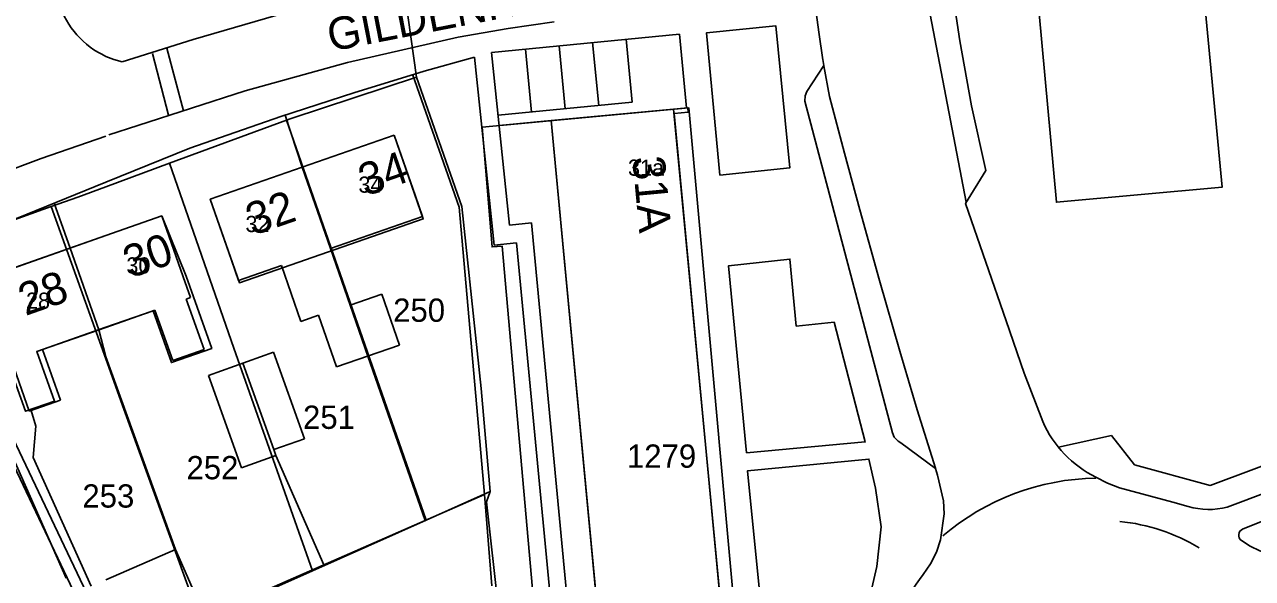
# Model space of a CAD drawing. Extents: x 148816 to 151297, y 399515 to 402500.
# Drawn here: x 149993.7 to 150088.7, y 400809.1 to 400851.9 of the extents above; entities that cross this region are included whole.
import ezdxf

# ---------------------------------------------------------------- set-up
doc = ezdxf.new("R2010")
doc.units = 0
for name, color, linetype in [('B01 Hoofdgebouw  [D] Norm', 7, 'Continuous'), ('B01 Hoofdgebouw  [T] Norm', 7, 'Continuous'), ('B01 hoofgebouw', 7, 'Continuous'), ('B02 Bijgebouw  [D] Norm', 7, 'Continuous'), ('B07 Tussenmuur  [D] Norm', 7, 'Continuous'), ('G01 perceelsgrens', 7, 'Continuous'), ('T04 Haag heg  [D] Gem', 7, 'Continuous'), ('V00 Kant verharding algemeen  [T] Norm', 7, 'Continuous'), ('V00 Kant verharding algemeen secundair  [T] Gem', 7, 'Continuous'), ('Z01 perceelnummer', 7, 'Continuous'), ('Z02 huisnummer', 7, 'Continuous'), ('Z02 Huisnummer  [Tekst] Norm', 7, 'Continuous'), ('Z06 straatnaam', 7, 'Continuous')]:
    doc.layers.add(name, color=color, linetype=linetype)

msp = doc.modelspace()

# ---------------------------------------------------------------- linework, layer by layer
at = {"layer": 'B01 Hoofdgebouw  [D] Norm'}
for p, q in [((150023.94, 400838.67), (150024.487, 400837.091)), ((150024.487, 400837.091), (150017.37, 400834.609)), ((150017.37, 400834.609), (150018.895, 400830.236)), ((150010.267, 400832.132), (150009.717, 400833.709)), ((150006.543, 400830.822), (150005.981, 400832.42)), ((150013.581, 400833.288), (150010.267, 400832.132)), ((150015.085, 400828.975), (150013.581, 400833.288)), ((150006.209, 400830.704), (150006.543, 400830.822)), ((150007.591, 400826.793), (150006.209, 400830.704)), ((150018.895, 400830.236), (150021.336, 400831.087)), ((150021.336, 400831.087), (150022.71, 400827.146)), ((150000, 400828.509), (150003.793, 400829.85)), ((150003.793, 400829.85), (150005.175, 400825.939)), ((150016.447, 400829.45), (150015.085, 400828.975)), ((150017.842, 400825.449), (150016.447, 400829.45)), ((149995.103, 400826.8), (150000, 400828.509)), ((149995.103, 400826.8), (149996.485, 400822.889)), ((150005.175, 400825.939), (150007.591, 400826.793)), ((150022.71, 400827.146), (150017.842, 400825.449)), ((149994.069, 400822.035), (149992.687, 400825.946)), ((149994.069, 400822.035), (149996.485, 400822.889))]:
    msp.add_line(p, q, dxfattribs=at)
at = {"layer": 'B01 Hoofdgebouw  [T] Norm'}
for p, q in [((150034.43, 400844.51), (150045.005, 400845.502)), ((150043.943, 400845.05), (150045.037, 400845.153)), ((150043.943, 400845.05), (150048.727, 400794.657)), ((150045.005, 400845.502), (150045.037, 400845.153)), ((150039.27, 400793.42), (150034.43, 400844.51)), ((150022.29, 400843.39), (150008.07, 400838.43)), ((150023.94, 400838.67), (150022.29, 400843.39)), ((150008.07, 400838.43), (150009.72, 400833.71)), ((150004.32, 400837.14), (150000, 400835.62)), ((150005.98, 400832.42), (150004.32, 400837.14)), ((150000, 400835.62), (149990.13, 400832.15))]:
    msp.add_line(p, q, dxfattribs=at)
at = {"layer": 'B01 hoofgebouw'}
for points in [[(150039.27, 400793.42), (150048.76, 400794.31), (150043.91, 400845.4), (150034.43, 400844.51), (150039.27, 400793.42)], [(150022.29, 400843.39), (150008.07, 400838.43), (150010.33, 400831.964), (150024.551, 400836.906), (150022.29, 400843.39)], [(150000, 400835.621), (150004.32, 400837.14), (150006.206, 400832.472)], [(149991.841, 400827.42), (149990.13, 400832.15), (150000, 400835.621)], [(150000, 400828.519), (150003.644, 400829.801), (150005.068, 400825.791), (150008.181, 400826.885), (150006.206, 400832.472)], [(149991.841, 400827.42), (149993.784, 400822.022), (149996.033, 400822.813), (149994.659, 400826.641), (150000, 400828.519)]]:
    msp.add_lwpolyline(points, dxfattribs=at)
at = {"layer": 'B02 Bijgebouw  [D] Norm'}
for p, q in [((150012.962, 400826.594), (150007.926, 400824.793)), ((150015.357, 400819.897), (150012.962, 400826.594)), ((150012.993, 400819.052), (150015.357, 400819.897)), ((150010.484, 400817.64), (150013.156, 400818.595)), ((150013.156, 400818.595), (150012.993, 400819.052)), ((150029.282, 400815.579), (150001.154, 400803.277)), ((150029.282, 400815.579), (150029.85, 400808.519)), ((150000, 400808.982), (150005.381, 400811.335)), ((150005.381, 400811.335), (150007.66, 400806.123))]:
    msp.add_line(p, q, dxfattribs=at)
msp.add_lwpolyline([(150007.926, 400824.793), (150010.484, 400817.64)], dxfattribs=at)
at = {"layer": 'B07 Tussenmuur  [D] Norm'}
for p, q in [((150015.18, 400840.91), (150017.377, 400834.611)), ((150015.18, 400840.91), (150017.377, 400834.611)), ((149997.225, 400834.645), (149999.451, 400828.316)), ((149997.225, 400834.645), (149999.451, 400828.316)), ((150020.269, 400826.295), (150018.895, 400830.236)), ((150020.269, 400826.295), (150018.895, 400830.236)), ((150010.598, 400825.749), (150012.993, 400819.052)), ((150010.598, 400825.749), (150012.993, 400819.052))]:
    msp.add_line(p, q, dxfattribs=at)
at = {"layer": 'G01 perceelsgrens'}
for points in [[(150081.231, 400893.124), (150086.328, 400839.358), (150073.514, 400838.186), (150068.604, 400891.856), (150079.12, 400892.85), (150081.231, 400893.124)], [(150022.711, 400857.27), (150024.03, 400847.879)], [(150013.975, 400844.538), (150014.336, 400844.671), (150024.03, 400847.879)], [(150024.03, 400847.879), (150027.525, 400837.859), (150029.016, 400823.779), (150029.713, 400815.807)], [(150029.113, 400844.011), (150045.085, 400845.51), (150049.723, 400794.4), (150039.27, 400793.42), (150035.712, 400793.203), (150034.012, 400796.872), (150030.659, 400834.783), (150029.866, 400834.733), (150029.113, 400844.011)], [(150004.929, 400841.209), (150013.975, 400844.538)], [(150013.975, 400844.538), (150024.783, 400813.605)], [(150000, 400839.396), (150004.929, 400841.209)], [(150004.929, 400841.209), (150009.898, 400826.902), (150015.985, 400809.678)], [(149995.774, 400837.858), (149997.818, 400838.593), (150000, 400839.396)], [(149986.064, 400834.167), (149987.125, 400834.629), (149992.613, 400836.722), (149995.774, 400837.858)], [(149995.774, 400837.858), (150000, 400826.066)], [(149986.064, 400834.167), (149992.564, 400820.45), (150000, 400804.815)], [(149986.551, 400831.131), (149999.416, 400804.025), (149992.193, 400800.898), (149979.477, 400827.666)], [(150000, 400826.066), (150001.394, 400822.176), (150007.313, 400805.807)], [(150024.783, 400813.605), (150029.713, 400815.807)], [(150029.713, 400815.807), (150029.426, 400814.999), (150032.172, 400790.488), (150036.87, 400780.452)], [(150015.985, 400809.678), (150024.783, 400813.605)], [(150012.917, 400808.308), (150015.985, 400809.678)]]:
    msp.add_lwpolyline(points, dxfattribs=at)
at = {"layer": 'T04 Haag heg  [D] Gem'}
for p, q in [((150013.876, 400844.929), (150015.18, 400840.91)), ((149997.225, 400834.645), (149996.004, 400838.119)), ((149999.451, 400828.316), (150000, 400826.227)), ((150005.381, 400811.335), (150000, 400826.227)), ((150020.269, 400826.295), (150024.697, 400813.574)), ((150016.853, 400810.143), (150013.156, 400818.595))]:
    msp.add_line(p, q, dxfattribs=at)
msp.add_lwpolyline([(150023.717, 400848.092), (150027.326, 400837.802), (150029.282, 400815.579)], dxfattribs=at)
at = {"layer": 'V00 Kant verharding algemeen  [T] Norm'}
for p, q in [((150006.74, 400850.78), (150013.93, 400852.88)), ((150031.105, 400851.645), (150027.25, 400850.96)), ((150034.67, 400852.14), (150031.105, 400851.645)), ((150001.26, 400849.05), (150006.74, 400850.78)), ((150027.25, 400850.96), (150018.68, 400849.01)), ((150044.36, 400851.2), (150029.83, 400849.79)), ((150040.711, 400845.928), (150040.249, 400850.811)), ((150044.9, 400845.49), (150044.36, 400851.2)), ((150029.83, 400849.79), (150031.222, 400836.429)), ((150000, 400849.48), (150000.62, 400849.235)), ((150000.62, 400849.235), (150001.26, 400849.05)), ((150018.68, 400849.01), (150010.76, 400846.81)), ((150028.515, 400849.425), (150024.61, 400848.34)), ((150028.515, 400849.425), (150030.031, 400834.878)), ((150024.61, 400848.34), (150019.18, 400846.65)), ((150010.76, 400846.81), (150002.47, 400844.14)), ((150019.18, 400846.65), (150013.54, 400844.82)), ((150040.711, 400845.928), (150030.337, 400844.921)), ((150013.54, 400844.82), (150006.5, 400842.37)), ((150002.47, 400844.14), (150000.235, 400843.4)), ((150030.42, 400844.13), (150034.43, 400844.51)), ((150000, 400843.317), (149995, 400841.58)), ((150006.5, 400842.37), (150000, 400839.735)), ((149995, 400841.58), (149987.46, 400838.77)), ((150000, 400839.74), (149985.53, 400833.87)), ((150032.912, 400836.605), (150031.222, 400836.429)), ((150037.023, 400793.207), (150032.912, 400836.605)), ((150031.763, 400835.058), (150030.031, 400834.878)), ((150035.739, 400793.085), (150031.763, 400835.058)), ((150091.094, 400814.182), (150087.919, 400812.895))]:
    msp.add_line(p, q, dxfattribs=at)
for points in [[(150055.454, 400849.224), (150055.147, 400851.351), (150054.497, 400856.112), (150053.902, 400861.776), (150053.076, 400869.818), (150052.511, 400875.664)], [(150064.53, 400861.371), (150065.241, 400856.018), (150066.043, 400850.677)], [(150047.471, 400840.296), (150052.902, 400840.855), (150051.824, 400851.833), (150046.442, 400851.3), (150047.471, 400840.296)], [(150066.043, 400850.677), (150066.955, 400845.648), (150068.054, 400840.656)], [(150054.213, 400846.767), (150055.52, 400848.763), (150055.451, 400849.225)], [(150054.213, 400846.767), (150054.089, 400846.43), (150054.062, 400846.025)], [(150054.062, 400846.025), (150060.848, 400820.355)], [(150068.054, 400840.656), (150066.485, 400838.108), (150069.63, 400829.011), (150071.018, 400824.974), (150072.463, 400821.219)], [(150049.535, 400818.797), (150058.729, 400819.644), (150056.318, 400828.911), (150053.396, 400828.606), (150052.906, 400833.79), (150048.166, 400833.276), (150049.535, 400818.797)], [(150086.732, 400814.608), (150102.018, 400820.363), (150118.823, 400826.677)], [(150100.458, 400819.776), (150099.124, 400823.114), (150095.192, 400821.745), (150095.744, 400820.149), (150085.41, 400816.284), (150079.565, 400817.887), (150077.765, 400820.134), (150073.663, 400819.244)], [(149994.214, 400822.086), (149994.594, 400820.854), (149994.38, 400818.443), (149998.874, 400808.489)], [(149990.055, 400821.738), (149992.418, 400819.343), (149996.915, 400809.093)], [(150060.848, 400820.355), (150060.977, 400820.022), (150061.278, 400819.709)], [(150061.278, 400819.709), (150061.476, 400819.573), (150064.16, 400817.601), (150064.317, 400817.065), (150064.772, 400815.099), (150064.827, 400814.096), (150064.54, 400812.065)], [(150050.803, 400805.518), (150058.775, 400806.308), (150059.63, 400810.016), (150059.97, 400813.09), (150059.535, 400816.069), (150059.012, 400818.319), (150049.627, 400817.422), (150050.803, 400805.518)], [(150076.564, 400816.922), (150077.467, 400816.461), (150078.398, 400816.085), (150082.52, 400814.977), (150083.708, 400814.656)], [(150064.54, 400812.065), (150064.235, 400811.115), (150063.786, 400810.212)], [(150087.839, 400812.017), (150088.506, 400811.589), (150089.245, 400811.227), (150090.126, 400810.923), (150091.056, 400810.736), (150091.656, 400810.685), (150092.237, 400810.687)], [(150063.786, 400810.212), (150063.199, 400809.381)]]:
    msp.add_lwpolyline(points, dxfattribs=at)
for centre, radius, start, end in [((150002.823, 400855.631), 6.767, 197.81614, 245.34625), ((150080.397, 400824.687), 8.659, 203.61214, 243.72722), ((150085.304, 400819.914), 5.495, 253.12194, 285.05869), ((150076.983, 400798.879), 14.683, 58.98264, 84.42207), ((150088.106, 400812.435), 0.496, 112.11008, 237.42511), ((150079.418, 400797.2), 20.284, 143.09185, 163.64349)]:
    msp.add_arc(centre, radius, start, end, dxfattribs=at)
at = {"layer": 'V00 Kant verharding algemeen secundair  [T] Gem'}
for p, q in [((150063.756, 400852.73), (150066.54, 400838.198)), ((150037.644, 400850.548), (150038.117, 400845.676)), ((150003.603, 400849.713), (150004.843, 400844.929)), ((150004.717, 400850.126), (150006.011, 400845.253)), ((150032.457, 400850.044), (150032.93, 400845.172)), ((150035.05, 400850.296), (150035.523, 400845.424))]:
    msp.add_line(p, q, dxfattribs=at)
for points in [[(150055.976, 400846.368), (150055.522, 400848.759)], [(150058.301, 400837.617), (150057.125, 400841.989), (150055.976, 400846.368)], [(150061.397, 400826.681), (150059.821, 400832.141), (150058.301, 400837.617)], [(150064.153, 400817.606), (150062.755, 400822.137), (150061.397, 400826.681)]]:
    msp.add_lwpolyline(points, dxfattribs=at)
msp.add_arc((150076.822, 400798.281), 18.565, 90.76361, 130.60714, dxfattribs=at)

# ---------------------------------------------------------------- texts
at = {"layer": 'Z01 perceelnummer'}
for s, p in [('250', (150022.217, 400828.941)), ('251', (150015.246, 400820.657)), ('1279', (150040.299, 400817.65)), ('252', (150006.233, 400816.757)), ('253', (149998.182, 400814.566))]:
    msp.add_text(s, height=1.8, dxfattribs=at).set_placement(p)
at = {"layer": 'Z02 huisnummer'}
for s, rotation, p in [('34', 19.21431, (150020.078, 400838.628)), ('31A', 275.33444, (150040.708, 400841.668)), ('32', 19.21431, (150011.366, 400835.588)), ('30', 19.39553, (150001.881, 400832.286)), ('28', 19.39553, (149993.773, 400829.383))]:
    msp.add_text(s, height=2.5, rotation=rotation, dxfattribs=at).set_placement(p)
at = {"layer": 'Z02 Huisnummer  [Tekst] Norm'}
for s, p in [('31a', (150040.38, 400840.245)), ('34', (150019.53, 400838.93)), ('32', (150010.795, 400835.885)), ('30', (150001.585, 400832.68)), ('28', (149993.82, 400829.95))]:
    msp.add_text(s, height=1.25, dxfattribs=at).set_placement(p)
at = {"layer": 'Z06 straatnaam'}
msp.add_text('GILDENHOF', height=2.5, rotation=11.00666, dxfattribs=at).set_placement((150017.39, 400849.847))

doc.saveas('drawing.dxf')
